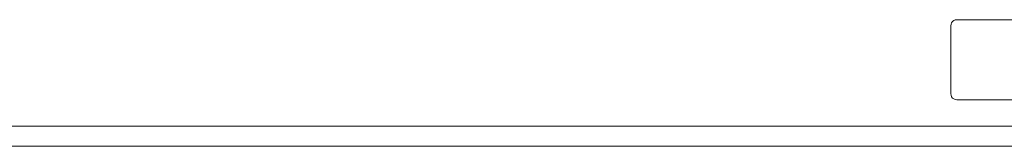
# Model space of a CAD drawing. Header units: millimetres. Extents: x 321 to 585, y -277 to 9.
# Tile 696 of 1056: x 347.105 to 348.088, y -27.51 to -27.384. Entities that reach past the tile are written whole.
import ezdxf

# ---------------------------------------------------------------- set-up
doc = ezdxf.new("R2010")
doc.units = ezdxf.units.MM
doc.header["$MEASUREMENT"] = 0
for name, color, linetype, lineweight in [('IFC-Elemento construtivo genérico-Contorno', 253, 'Continuous', 5), ('IFC-Laje-Contorno', 134, 'Continuous', 5), ('IFC-Parede padrão-Contorno', 44, 'Continuous', 5)]:
    doc.layers.add(name, color=color, linetype=linetype, lineweight=lineweight)

msp = doc.modelspace()

# ---------------------------------------------------------------- linework, layer by layer
at = {"layer": 'IFC-Elemento construtivo genérico-Contorno', "lineweight": 5}
for p, q in [((348.03472, -27.38963), (348.03492, -27.38808)), ((348.03472, -27.38963), (348.03492, -27.38808)), ((348.03472, -27.45763), (348.03472, -27.38963)), ((348.03472, -27.45763), (348.03472, -27.38963)), ((348.03492, -27.38808), (348.03552, -27.38663)), ((348.03492, -27.38808), (348.03552, -27.38663)), ((348.03552, -27.38663), (348.03647, -27.38539)), ((348.03552, -27.38663), (348.03647, -27.38539)), ((348.03647, -27.38539), (348.03772, -27.38444)), ((348.03647, -27.38539), (348.03772, -27.38444)), ((348.03772, -27.38444), (348.03916, -27.38384)), ((348.03772, -27.38444), (348.03916, -27.38384)), ((348.03916, -27.38384), (348.04072, -27.38364)), ((348.03916, -27.38384), (348.04072, -27.38364)), ((348.04072, -27.38364), (348.1085, -27.38364)), ((348.04072, -27.38364), (348.1085, -27.38364)), ((348.03472, -27.45763), (348.03492, -27.45918)), ((348.03472, -27.45763), (348.03492, -27.45918)), ((348.03492, -27.45918), (348.03552, -27.46064)), ((348.03492, -27.45918), (348.03552, -27.46064)), ((348.03552, -27.46064), (348.03647, -27.46188)), ((348.03552, -27.46064), (348.03647, -27.46188)), ((348.03647, -27.46188), (348.03772, -27.46283)), ((348.03647, -27.46188), (348.03772, -27.46283)), ((348.03772, -27.46283), (348.03916, -27.46343)), ((348.03772, -27.46283), (348.03916, -27.46343)), ((348.03916, -27.46343), (348.04072, -27.46364)), ((348.03916, -27.46343), (348.04072, -27.46364)), ((348.04072, -27.46364), (348.1085, -27.46364)), ((348.04072, -27.46364), (348.1085, -27.46364))]:
    msp.add_line(p, q, dxfattribs=at)
at = {"layer": 'IFC-Laje-Contorno', "color": 7, "lineweight": 5}
msp.add_line((343.46777, -27.51014), (349.98015, -27.51014), dxfattribs=at)
at = {"layer": 'IFC-Parede padrão-Contorno', "color": 7, "lineweight": 5}
msp.add_line((344.28849, -27.49014), (350.90148, -27.49014), dxfattribs=at)

doc.saveas('drawing.dxf')
